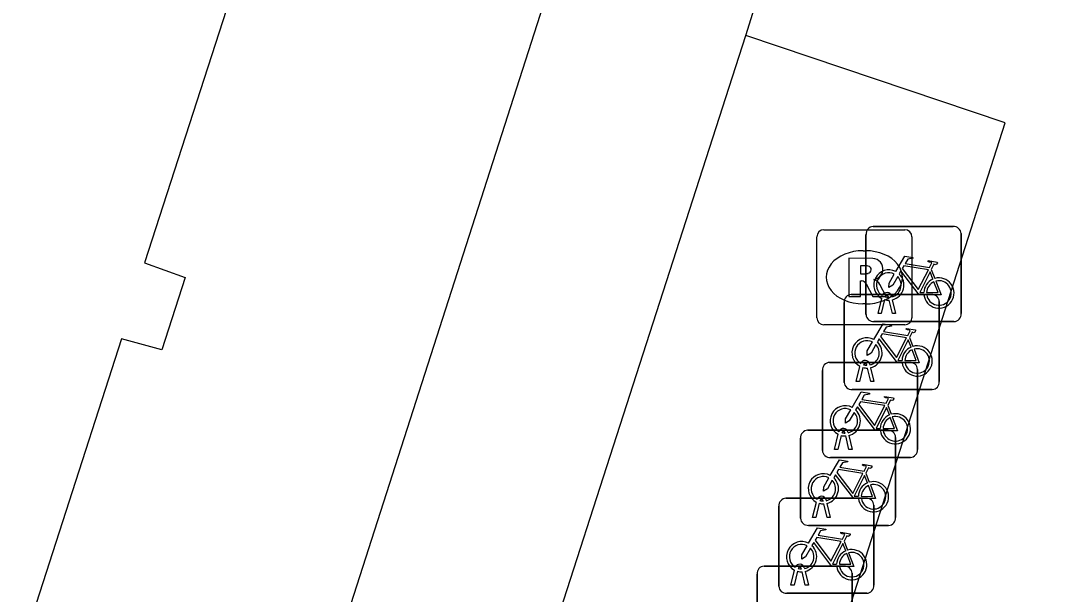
# Model space of a CAD drawing. Extents: x 160676 to 161153, y 383244 to 383713.
# Drawn here: x 161088.54 to 161099.34, y 383372.23 to 383378.26 of the extents above; entities that cross this region are included whole.
import ezdxf

# ---------------------------------------------------------------- set-up
doc = ezdxf.new("R2010")
doc.units = 0
for name, color, linetype in [('IMGEO_Fietsenrek', 7, 'Continuous'), ('IMGEO_Fietspad_gesloten', 7, 'Continuous'), ('IMGEO_Pand', 7, 'Continuous'), ('IMGEO_Rioolput', 7, 'Continuous'), ('IMGEO_Voetpad_open', 7, 'Continuous')]:
    doc.layers.add(name, color=color, linetype=linetype)

msp = doc.modelspace()

# ---------------------------------------------------------------- linework, layer by layer
at = {"layer": 'IMGEO_Fietsenrek'}
for p, q in [((161097.506, 383376.099), (161098.347, 383376.099)), ((161098.347, 383376.099), (161097.506, 383376.099)), ((161097.431, 383375.174), (161097.431, 383376.015)), ((161097.431, 383376.015), (161097.431, 383375.174)), ((161098.431, 383376.024), (161098.431, 383375.183)), ((161098.431, 383375.183), (161098.431, 383376.024)), ((161098.118, 383375.648), (161098.154, 383375.553)), ((161097.202, 383374.46), (161097.202, 383375.301)), ((161097.202, 383375.301), (161097.202, 383374.46)), ((161097.277, 383375.385), (161098.118, 383375.385)), ((161098.118, 383375.385), (161097.277, 383375.385)), ((161097.558, 383375.183), (161097.597, 383375.343)), ((161097.627, 383375.331), (161097.592, 383375.183)), ((161097.669, 383375.355), (161097.668, 383375.359)), ((161097.71, 383375.183), (161097.676, 383375.325)), ((161097.7, 383375.366), (161097.701, 383375.359)), ((161097.708, 383375.329), (161097.743, 383375.183)), ((161098.202, 383375.31), (161098.202, 383374.469)), ((161098.202, 383374.469), (161098.202, 383375.31)), ((161097.592, 383375.183), (161097.558, 383375.183)), ((161097.743, 383375.183), (161097.71, 383375.183)), ((161098.356, 383375.099), (161097.515, 383375.099)), ((161097.515, 383375.099), (161098.356, 383375.099)), ((161097.889, 383374.934), (161097.925, 383374.839)), ((161097.048, 383374.671), (161097.889, 383374.671)), ((161097.889, 383374.671), (161097.048, 383374.671)), ((161097.44, 383374.641), (161097.439, 383374.645)), ((161097.471, 383374.652), (161097.472, 383374.645)), ((161096.973, 383373.746), (161096.973, 383374.587)), ((161096.973, 383374.587), (161096.973, 383373.746)), ((161097.329, 383374.469), (161097.368, 383374.629)), ((161097.398, 383374.617), (161097.363, 383374.469)), ((161097.481, 383374.469), (161097.447, 383374.611)), ((161097.479, 383374.615), (161097.514, 383374.469)), ((161097.973, 383374.596), (161097.973, 383373.755)), ((161097.973, 383373.755), (161097.973, 383374.596)), ((161097.363, 383374.469), (161097.329, 383374.469)), ((161097.514, 383374.469), (161097.481, 383374.469)), ((161098.127, 383374.385), (161097.286, 383374.385)), ((161097.286, 383374.385), (161098.127, 383374.385)), ((161097.66, 383374.22), (161097.696, 383374.125)), ((161096.818, 383373.957), (161097.659, 383373.957)), ((161097.659, 383373.957), (161096.818, 383373.957)), ((161097.1, 383373.755), (161097.139, 383373.915)), ((161097.169, 383373.903), (161097.134, 383373.755)), ((161097.211, 383373.927), (161097.21, 383373.931)), ((161097.252, 383373.755), (161097.218, 383373.897)), ((161097.242, 383373.938), (161097.243, 383373.931)), ((161097.25, 383373.901), (161097.285, 383373.755)), ((161097.743, 383373.882), (161097.743, 383373.041)), ((161097.743, 383373.041), (161097.743, 383373.882)), ((161096.743, 383373.032), (161096.743, 383373.873)), ((161096.743, 383373.873), (161096.743, 383373.032)), ((161097.898, 383373.671), (161097.057, 383373.671)), ((161097.057, 383373.671), (161097.898, 383373.671)), ((161097.134, 383373.755), (161097.1, 383373.755)), ((161097.285, 383373.755), (161097.252, 383373.755)), ((161097.43, 383373.506), (161097.466, 383373.411)), ((161096.589, 383373.243), (161097.43, 383373.243)), ((161097.43, 383373.243), (161096.589, 383373.243)), ((161096.514, 383372.318), (161096.514, 383373.159)), ((161096.514, 383373.159), (161096.514, 383372.318)), ((161096.87, 383373.041), (161096.909, 383373.201)), ((161096.939, 383373.189), (161096.904, 383373.041)), ((161096.981, 383373.213), (161096.98, 383373.217)), ((161097.022, 383373.041), (161096.988, 383373.183)), ((161097.012, 383373.224), (161097.013, 383373.217)), ((161097.02, 383373.187), (161097.055, 383373.041)), ((161097.514, 383373.168), (161097.514, 383372.327)), ((161097.514, 383372.327), (161097.514, 383373.168)), ((161096.904, 383373.041), (161096.87, 383373.041)), ((161097.055, 383373.041), (161097.022, 383373.041)), ((161097.668, 383372.957), (161096.827, 383372.957)), ((161096.827, 383372.957), (161097.668, 383372.957)), ((161097.201, 383372.792), (161097.237, 383372.697)), ((161096.36, 383372.529), (161097.201, 383372.529)), ((161097.201, 383372.529), (161096.36, 383372.529)), ((161096.641, 383372.327), (161096.68, 383372.487)), ((161096.71, 383372.475), (161096.675, 383372.327)), ((161096.752, 383372.499), (161096.751, 383372.503)), ((161096.783, 383372.51), (161096.784, 383372.503)), ((161096.791, 383372.473), (161096.826, 383372.327)), ((161096.285, 383371.604), (161096.285, 383372.445)), ((161096.285, 383372.445), (161096.285, 383371.604)), ((161096.793, 383372.327), (161096.759, 383372.469)), ((161097.285, 383372.454), (161097.285, 383371.613)), ((161097.285, 383371.613), (161097.285, 383372.454)), ((161096.675, 383372.327), (161096.641, 383372.327)), ((161096.826, 383372.327), (161096.793, 383372.327)), ((161097.439, 383372.243), (161096.598, 383372.243)), ((161096.598, 383372.243), (161097.439, 383372.243))]:
    msp.add_line(p, q, dxfattribs=at)
for points in [[(161097.744, 383375.625), (161097.839, 383375.789), (161097.925, 383375.775), (161097.927, 383375.766), (161097.871, 383375.755), (161097.844, 383375.71), (161098.1, 383375.669)], [(161098.1, 383375.669), (161098.125, 383375.718), (161098.119, 383375.722), (161098.096, 383375.726), (161098.084, 383375.733), (161098.083, 383375.736), (161098.085, 383375.741), (161098.18, 383375.726), (161098.182, 383375.716), (161098.172, 383375.703), (161098.16, 383375.697), (161098.146, 383375.703), (161098.118, 383375.648)], [(161098.04, 383375.381), (161097.99, 383375.381), (161097.799, 383375.632), (161097.78, 383375.6)], [(161098.087, 383375.644), (161097.83, 383375.685), (161097.813, 383375.656), (161097.98, 383375.436), (161098.087, 383375.644)], [(161098.135, 383375.546), (161098.105, 383375.623), (161097.996, 383375.405), (161098.039, 383375.405)], [(161097.765, 383375.573), (161097.713, 383375.483), (161097.673, 383375.458), (161097.674, 383375.505), (161097.729, 383375.599)], [(161098.069, 383375.405), (161098.189, 383375.404), (161098.145, 383375.518)], [(161098.165, 383375.525), (161098.22, 383375.38), (161098.07, 383375.38)], [(161097.515, 383374.911), (161097.61, 383375.075), (161097.696, 383375.061), (161097.698, 383375.052), (161097.642, 383375.041), (161097.615, 383374.996), (161097.871, 383374.955)], [(161097.858, 383374.93), (161097.601, 383374.971), (161097.584, 383374.942), (161097.751, 383374.722), (161097.858, 383374.93)], [(161097.871, 383374.955), (161097.896, 383375.004), (161097.89, 383375.008), (161097.867, 383375.012), (161097.855, 383375.019), (161097.854, 383375.022), (161097.856, 383375.027), (161097.951, 383375.012), (161097.953, 383375.002), (161097.943, 383374.989), (161097.931, 383374.983), (161097.917, 383374.989), (161097.889, 383374.934)], [(161097.536, 383374.859), (161097.484, 383374.769), (161097.444, 383374.744), (161097.445, 383374.791), (161097.5, 383374.885)], [(161097.811, 383374.667), (161097.761, 383374.667), (161097.57, 383374.918), (161097.551, 383374.886)], [(161097.906, 383374.832), (161097.876, 383374.909), (161097.767, 383374.691), (161097.81, 383374.691)], [(161097.84, 383374.691), (161097.96, 383374.69), (161097.916, 383374.804)], [(161097.936, 383374.811), (161097.991, 383374.666), (161097.841, 383374.666)], [(161097.286, 383374.197), (161097.381, 383374.361), (161097.467, 383374.347), (161097.469, 383374.338), (161097.413, 383374.327), (161097.386, 383374.282), (161097.642, 383374.241)], [(161097.642, 383374.241), (161097.667, 383374.29), (161097.661, 383374.294), (161097.638, 383374.298), (161097.626, 383374.305), (161097.625, 383374.308), (161097.627, 383374.313), (161097.722, 383374.298), (161097.724, 383374.288), (161097.714, 383374.275), (161097.702, 383374.269), (161097.688, 383374.275), (161097.66, 383374.22)], [(161097.582, 383373.953), (161097.532, 383373.953), (161097.341, 383374.204), (161097.322, 383374.172)], [(161097.629, 383374.216), (161097.372, 383374.257), (161097.355, 383374.228), (161097.522, 383374.008), (161097.629, 383374.216)], [(161097.307, 383374.145), (161097.255, 383374.055), (161097.215, 383374.03), (161097.216, 383374.077), (161097.271, 383374.171)], [(161097.677, 383374.118), (161097.647, 383374.195), (161097.538, 383373.977), (161097.581, 383373.977)], [(161097.707, 383374.097), (161097.762, 383373.952), (161097.612, 383373.952)], [(161097.611, 383373.977), (161097.731, 383373.976), (161097.687, 383374.09)], [(161097.056, 383373.483), (161097.151, 383373.647), (161097.237, 383373.633), (161097.239, 383373.624), (161097.183, 383373.613), (161097.156, 383373.568), (161097.412, 383373.527)], [(161097.412, 383373.527), (161097.437, 383373.576), (161097.431, 383373.58), (161097.408, 383373.584), (161097.396, 383373.591), (161097.395, 383373.594), (161097.397, 383373.599), (161097.492, 383373.584), (161097.494, 383373.574), (161097.484, 383373.561), (161097.472, 383373.555), (161097.458, 383373.561), (161097.43, 383373.506)], [(161097.077, 383373.431), (161097.025, 383373.341), (161096.985, 383373.316), (161096.986, 383373.363), (161097.041, 383373.457)], [(161097.352, 383373.239), (161097.302, 383373.239), (161097.111, 383373.49), (161097.092, 383373.458)], [(161097.399, 383373.502), (161097.142, 383373.543), (161097.125, 383373.514), (161097.292, 383373.294), (161097.399, 383373.502)], [(161097.447, 383373.404), (161097.417, 383373.481), (161097.308, 383373.263), (161097.351, 383373.263)], [(161097.381, 383373.263), (161097.501, 383373.262), (161097.457, 383373.376)], [(161097.477, 383373.383), (161097.532, 383373.238), (161097.382, 383373.238)], [(161096.827, 383372.769), (161096.922, 383372.933), (161097.008, 383372.919), (161097.01, 383372.91), (161096.954, 383372.899), (161096.927, 383372.854), (161097.183, 383372.813)], [(161097.17, 383372.788), (161096.913, 383372.829), (161096.896, 383372.8), (161097.063, 383372.58), (161097.17, 383372.788)], [(161097.183, 383372.813), (161097.208, 383372.862), (161097.202, 383372.866), (161097.179, 383372.87), (161097.167, 383372.877), (161097.166, 383372.88), (161097.168, 383372.885), (161097.263, 383372.87), (161097.265, 383372.86), (161097.255, 383372.847), (161097.243, 383372.841), (161097.229, 383372.847), (161097.201, 383372.792)], [(161096.848, 383372.717), (161096.796, 383372.627), (161096.756, 383372.602), (161096.757, 383372.649), (161096.812, 383372.743)], [(161097.123, 383372.525), (161097.073, 383372.525), (161096.882, 383372.776), (161096.863, 383372.744)], [(161097.218, 383372.69), (161097.188, 383372.767), (161097.079, 383372.549), (161097.122, 383372.549)], [(161097.152, 383372.549), (161097.272, 383372.548), (161097.228, 383372.662)], [(161097.248, 383372.669), (161097.303, 383372.524), (161097.153, 383372.524)]]:
    msp.add_lwpolyline(points, dxfattribs=at)
for centre, radius, start, end in [((161097.509, 383376.021), 0.0779, 92.4484, 184.2845), ((161097.509, 383376.021), 0.0779, 92.4484, 184.2845), ((161098.353, 383376.021), 0.0779, 2.4484, 94.2845), ((161098.353, 383376.021), 0.0779, 2.4484, 94.2845), ((161097.671, 383375.484), 0.159, 62.6766, 242.1369), ((161097.671, 383375.484), 0.129, 63.3192, 238.903), ((161097.671, 383375.484), 0.129, 283.6043, 43.4302), ((161097.671, 383375.484), 0.159, 283.5766, 46.6042), ((161098.198, 383375.4), 0.159, 113.3408, 178.3217), ((161098.198, 383375.4), 0.159, 187.0065, 105.7708), ((161098.198, 383375.4), 0.129, 113.923, 177.9556), ((161098.198, 383375.4), 0.129, 188.6715, 104.5883), ((161097.651, 383375.355), 0.0499, 12.8025, 158.6934), ((161097.28, 383375.307), 0.0779, 92.4484, 184.2845), ((161097.28, 383375.307), 0.0779, 92.4484, 184.2845), ((161097.671, 383375.484), 0.159, 253.9967, 271.7867), ((161097.651, 383375.355), 0.0174, 12.8025, 163.4502), ((161097.671, 383375.484), 0.129, 253.415, 269.0204), ((161098.124, 383375.307), 0.0779, 2.4484, 94.2845), ((161098.124, 383375.307), 0.0779, 2.4484, 94.2845), ((161097.509, 383375.177), 0.0779, 182.4484, 274.2845), ((161097.509, 383375.177), 0.0779, 182.4484, 274.2845), ((161098.353, 383375.177), 0.0779, 272.4484, 4.2845), ((161098.353, 383375.177), 0.0779, 272.4484, 4.2845), ((161097.442, 383374.77), 0.159, 62.6766, 242.1369), ((161097.442, 383374.77), 0.129, 63.3192, 238.903), ((161097.442, 383374.77), 0.129, 283.6043, 43.4302), ((161097.442, 383374.77), 0.159, 283.5766, 46.6042), ((161097.969, 383374.686), 0.159, 113.3408, 178.3217), ((161097.969, 383374.686), 0.159, 187.0065, 105.7708), ((161097.969, 383374.686), 0.129, 113.923, 177.9556), ((161097.969, 383374.686), 0.129, 188.6715, 104.5883), ((161097.051, 383374.593), 0.0779, 92.4484, 184.2845), ((161097.051, 383374.593), 0.0779, 92.4484, 184.2845), ((161097.422, 383374.641), 0.0499, 12.8025, 158.6934), ((161097.422, 383374.641), 0.0174, 12.8025, 163.4502), ((161097.442, 383374.77), 0.129, 253.415, 269.0204), ((161097.895, 383374.593), 0.0779, 2.4484, 94.2845), ((161097.895, 383374.593), 0.0779, 2.4484, 94.2845), ((161097.442, 383374.77), 0.159, 253.9967, 271.7867), ((161097.28, 383374.463), 0.0779, 182.4484, 274.2845), ((161097.28, 383374.463), 0.0779, 182.4484, 274.2845), ((161098.124, 383374.463), 0.0779, 272.4484, 4.2845), ((161098.124, 383374.463), 0.0779, 272.4484, 4.2845), ((161097.213, 383374.056), 0.159, 62.6766, 242.1369), ((161097.213, 383374.056), 0.129, 63.3192, 238.903), ((161097.213, 383374.056), 0.129, 283.6043, 43.4302), ((161097.213, 383374.056), 0.159, 283.5766, 46.6042), ((161097.74, 383373.972), 0.159, 113.3408, 178.3217), ((161097.74, 383373.972), 0.159, 187.0065, 105.7708), ((161097.74, 383373.972), 0.129, 188.6715, 104.5883), ((161097.74, 383373.972), 0.129, 113.923, 177.9556), ((161096.821, 383373.879), 0.0779, 92.4484, 184.2845), ((161096.821, 383373.879), 0.0779, 92.4484, 184.2845), ((161097.193, 383373.927), 0.0499, 12.8025, 158.6934), ((161097.213, 383374.056), 0.159, 253.9967, 271.7867), ((161097.193, 383373.927), 0.0174, 12.8025, 163.4502), ((161097.213, 383374.056), 0.129, 253.415, 269.0204), ((161097.665, 383373.879), 0.0779, 2.4484, 94.2845), ((161097.665, 383373.879), 0.0779, 2.4484, 94.2845), ((161097.051, 383373.749), 0.0779, 182.4484, 274.2845), ((161097.051, 383373.749), 0.0779, 182.4484, 274.2845), ((161097.895, 383373.749), 0.0779, 272.4484, 4.2845), ((161097.895, 383373.749), 0.0779, 272.4484, 4.2845), ((161096.983, 383373.342), 0.159, 62.6766, 242.1369), ((161096.983, 383373.342), 0.129, 63.3192, 238.903), ((161096.983, 383373.342), 0.159, 283.5766, 46.6042), ((161096.983, 383373.342), 0.129, 283.6043, 43.4302), ((161097.51, 383373.258), 0.159, 113.3408, 178.3217), ((161097.51, 383373.258), 0.159, 187.0065, 105.7708), ((161097.51, 383373.258), 0.129, 113.923, 177.9556), ((161097.51, 383373.258), 0.129, 188.6715, 104.5883), ((161096.592, 383373.165), 0.0779, 92.4484, 184.2845), ((161096.592, 383373.165), 0.0779, 92.4484, 184.2845), ((161096.963, 383373.213), 0.0499, 12.8025, 158.6934), ((161096.963, 383373.213), 0.0174, 12.8025, 163.4502), ((161097.436, 383373.165), 0.0779, 2.4484, 94.2845), ((161097.436, 383373.165), 0.0779, 2.4484, 94.2845), ((161096.983, 383373.342), 0.159, 253.9967, 271.7867), ((161096.983, 383373.342), 0.129, 253.415, 269.0204), ((161096.821, 383373.035), 0.0779, 182.4484, 274.2845), ((161096.821, 383373.035), 0.0779, 182.4484, 274.2845), ((161097.665, 383373.035), 0.0779, 272.4484, 4.2845), ((161097.665, 383373.035), 0.0779, 272.4484, 4.2845), ((161096.754, 383372.628), 0.159, 62.6766, 242.1369), ((161096.754, 383372.628), 0.129, 63.3192, 238.903), ((161096.754, 383372.628), 0.129, 283.6043, 43.4302), ((161096.754, 383372.628), 0.159, 283.5766, 46.6042), ((161097.281, 383372.544), 0.159, 113.3408, 178.3217), ((161097.281, 383372.544), 0.159, 187.0065, 105.7708), ((161097.281, 383372.544), 0.129, 113.923, 177.9556), ((161097.281, 383372.544), 0.129, 188.6715, 104.5883), ((161096.363, 383372.451), 0.0779, 92.4484, 184.2845), ((161096.363, 383372.451), 0.0779, 92.4484, 184.2845), ((161096.734, 383372.499), 0.0499, 12.8025, 158.6934), ((161096.754, 383372.628), 0.159, 253.9967, 271.7867), ((161096.734, 383372.499), 0.0174, 12.8025, 163.4502), ((161096.754, 383372.628), 0.129, 253.415, 269.0204), ((161097.207, 383372.451), 0.0779, 2.4484, 94.2845), ((161097.207, 383372.451), 0.0779, 2.4484, 94.2845), ((161096.592, 383372.321), 0.0779, 182.4484, 274.2845), ((161096.592, 383372.321), 0.0779, 182.4484, 274.2845), ((161097.436, 383372.321), 0.0779, 272.4484, 4.2845), ((161097.436, 383372.321), 0.0779, 272.4484, 4.2845)]:
    msp.add_arc(centre, radius, start, end, dxfattribs=at)
at = {"layer": 'IMGEO_Fietspad_gesloten'}
for points in [[(161118.548, 383454.992), (161111.242, 383432.14), (161095.589, 383383.263), (161087.624, 383358.486)], [(161096.168, 383378.107), (161097.142, 383381.223)], [(161092.79, 383367.643), (161096.168, 383378.107)]]:
    msp.add_lwpolyline(points, dxfattribs=at)
at = {"layer": 'IMGEO_Pand'}
msp.add_lwpolyline([(161093.924, 383388.651), (161092.076, 383382.563), (161092.464, 383382.406), (161092.224, 383381.656), (161091.803, 383381.774), (161089.845, 383375.717), (161090.273, 383375.564), (161090.026, 383374.802), (161089.601, 383374.919), (161087.633, 383368.82), (161088.063, 383368.693), (161087.815, 383367.926), (161087.387, 383368.057), (161085.448, 383361.966), (161085.865, 383361.821), (161085.634, 383361.031), (161085.238, 383361.164)], dxfattribs=at)
at = {"layer": 'IMGEO_Rioolput'}
for p, q in [((161096.988, 383376.065), (161097.84, 383376.065)), ((161096.913, 383375.139), (161096.913, 383375.991)), ((161097.914, 383375.991), (161097.914, 383375.139)), ((161097.401, 383375.845), (161097.426, 383375.845)), ((161097.424, 383375.285), (161097.399, 383375.285)), ((161097.84, 383375.065), (161096.988, 383375.065))]:
    msp.add_line(p, q, dxfattribs=at)
for points in [[(161096.988, 383376.065), (161097.84, 383376.065)], [(161096.913, 383375.139), (161096.913, 383375.991)], [(161097.914, 383375.991), (161097.914, 383375.139)], [(161097.502, 383375.763), (161097.25, 383375.765), (161097.25, 383375.365)], [(161097.428, 383375.684), (161097.374, 383375.684), (161097.374, 383375.603)], [(161097.25, 383375.365), (161097.374, 383375.365), (161097.374, 383375.527), (161097.385, 383375.527)], [(161097.374, 383375.603), (161097.426, 383375.603)], [(161097.432, 383375.498), (161097.503, 383375.365), (161097.643, 383375.365), (161097.578, 383375.491)], [(161097.84, 383375.065), (161096.988, 383375.065)]]:
    msp.add_lwpolyline(points, dxfattribs=at)
for centre, radius, start, end in [((161096.99, 383375.989), 0.0765, 91.552, 178.448), ((161096.99, 383375.989), 0.0765, 91.552, 178.448), ((161097.838, 383375.989), 0.0765, 1.552, 88.448), ((161097.838, 383375.989), 0.0765, 1.552, 88.448), ((161097.501, 383375.653), 0.109, 350.3612, 89.416), ((161097.41, 383375.792), 0.19, 274.7715, 282.9687), ((161097.434, 383375.588), 0.0964, 77.0061, 93.1865), ((161097.448, 383375.645), 0.0378, 276.6634, 79.6772), ((161097.499, 383375.653), 0.112, 277.5842, 350.9817), ((161097.384, 383375.474), 0.0533, 26.0293, 88.6989), ((161097.483, 383375.438), 0.108, 29.5134, 73.7905), ((161096.99, 383375.141), 0.0765, 181.552, 268.448), ((161096.99, 383375.141), 0.0765, 181.552, 268.448), ((161097.838, 383375.141), 0.0765, 271.552, 358.448), ((161097.838, 383375.141), 0.0765, 271.552, 358.448)]:
    msp.add_arc(centre, radius, start, end, dxfattribs=at)
for centre, major_axis, ratio, start_param, end_param in [((161097.4, 383375.565), (-0.387, 0.002), 0.722429, 4.712389, 7.853982), ((161097.425, 383375.565), (-0.39, 0.002), 0.717154, 1.570796, 4.712389)]:
    msp.add_ellipse(centre, major_axis=major_axis, ratio=ratio, start_param=start_param, end_param=end_param, dxfattribs=at)
at = {"layer": 'IMGEO_Voetpad_open'}
msp.add_lwpolyline([(161092.79, 383367.643), (161095.543, 383366.745), (161098.896, 383377.19), (161096.168, 383378.107)], dxfattribs=at)

doc.saveas('drawing.dxf')
